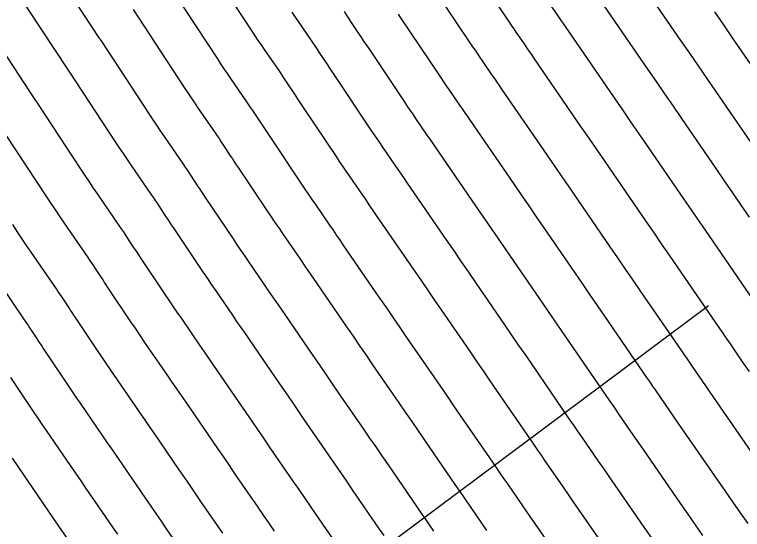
# Model space of a CAD drawing. Extents: x 954385 to 988206, y 1868364 to 1924553.
# Drawn here: x 956159.63 to 956209.46, y 1922703.64 to 1922738.85 of the extents above; entities that cross this region are included whole.
import ezdxf

# ---------------------------------------------------------------- set-up
doc = ezdxf.new("R2010")
doc.units = 0
for name, color, linetype in [('26', 7, 'Continuous'), ('6', 7, 'Continuous'), ('7', 7, 'Continuous')]:
    doc.layers.add(name, color=color, linetype=linetype)

msp = doc.modelspace()

# ---------------------------------------------------------------- linework, layer by layer
at = {"layer": '26'}
msp.add_lwpolyline([(956207.131, 1922718.928), (956167.059, 1922689.057), (956169.432, 1922694.567), (956167.059, 1922689.057), (956173.018, 1922689.757)], dxfattribs=at)
at = {"layer": '6'}
for points in [[(956210.051, 1922730.098), (956207.64, 1922733.606), (956207.043, 1922734.474), (956206.446, 1922735.342), (956205.848, 1922736.211), (956205.251, 1922737.079), (956201.647, 1922742.323)], [(956167.739, 1922739.193), (956171.197, 1922733.936), (956171.435, 1922733.576), (956171.675, 1922733.217), (956171.917, 1922732.859), (956172.161, 1922732.503), (956173.36, 1922730.76), (956173.494, 1922730.564), (956173.627, 1922730.367), (956173.758, 1922730.17), (956173.889, 1922729.973), (956174.411, 1922729.18), (956174.541, 1922728.982), (956174.672, 1922728.784), (956174.804, 1922728.587), (956174.936, 1922728.39), (956176.949, 1922725.386), (956177.201, 1922725.011), (956177.455, 1922724.636), (956177.71, 1922724.262), (956177.966, 1922723.888), (956178.992, 1922722.396), (956179.248, 1922722.023), (956179.505, 1922721.65), (956179.761, 1922721.277), (956180.018, 1922720.904), (956182.355, 1922717.503), (956182.801, 1922716.855), (956183.248, 1922716.206), (956183.694, 1922715.557), (956184.14, 1922714.908), (956185.942, 1922712.288), (956186.379, 1922711.652), (956186.816, 1922711.016), (956187.254, 1922710.38), (956187.691, 1922709.744), (956189.774, 1922706.715), (956190.045, 1922706.321), (956190.316, 1922705.927), (956190.587, 1922705.534), (956190.859, 1922705.14), (956191.946, 1922703.567)], [(956209.844, 1922704.038), (956209.324, 1922704.778), (956208.806, 1922705.518), (956208.29, 1922706.26), (956207.775, 1922707.003), (956205.089, 1922710.892), (956204.495, 1922711.751), (956203.506, 1922713.183), (956203.308, 1922713.469), (956203.111, 1922713.756), (956202.913, 1922714.042), (956202.716, 1922714.329), (956200.042, 1922718.218), (956199.531, 1922718.962), (956199.019, 1922719.706), (956198.508, 1922720.45), (956197.997, 1922721.193), (956195.89, 1922724.257), (956195.368, 1922725.016), (956194.847, 1922725.774), (956194.325, 1922726.533), (956193.803, 1922727.291), (956190.832, 1922731.613), (956190.651, 1922731.876), (956190.471, 1922732.14), (956190.29, 1922732.403), (956190.109, 1922732.666), (956189.385, 1922733.718), (956189.204, 1922733.982), (956189.025, 1922734.246), (956188.846, 1922734.51), (956188.667, 1922734.775), (956186.077, 1922738.64), (956185.922, 1922738.871)], [(956173.887, 1922703.383), (956172.39, 1922705.56), (956172.019, 1922706.099), (956171.649, 1922706.638), (956171.278, 1922707.177), (956170.907, 1922707.716), (956169.203, 1922710.194), (956168.871, 1922710.677), (956168.539, 1922711.16), (956168.207, 1922711.643), (956167.875, 1922712.126), (956166.47, 1922714.17), (956166.177, 1922714.597), (956165.885, 1922715.025), (956165.595, 1922715.455), (956165.306, 1922715.884), (956163.794, 1922718.139), (956163.685, 1922718.303), (956163.576, 1922718.467), (956163.467, 1922718.631), (956163.359, 1922718.795), (956162.926, 1922719.452), (956162.818, 1922719.616), (956162.709, 1922719.78), (956162.598, 1922719.943), (956162.487, 1922720.105), (956160.774, 1922722.597), (956160.452, 1922723.067), (956160.133, 1922723.538), (956159.816, 1922724.012), (956159.502, 1922724.487)]]:
    msp.add_lwpolyline(points, dxfattribs=at)
at = {"layer": '7'}
for points in [[(956172.082, 1922743.482), (956175.875, 1922737.716), (956176.082, 1922737.401), (956176.292, 1922737.088), (956176.503, 1922736.776), (956176.715, 1922736.466), (956177.709, 1922735.021), (956177.852, 1922734.812), (956177.994, 1922734.602), (956178.135, 1922734.392), (956178.274, 1922734.181), (956178.831, 1922733.334), (956178.971, 1922733.123), (956179.111, 1922732.911), (956179.251, 1922732.701), (956179.392, 1922732.49), (956181.636, 1922729.142), (956181.859, 1922728.811), (956182.083, 1922728.48), (956182.308, 1922728.15), (956182.533, 1922727.82), (956183.439, 1922726.504), (956183.665, 1922726.175), (956183.891, 1922725.846), (956184.117, 1922725.517), (956184.344, 1922725.188), (956186.935, 1922721.419), (956187.411, 1922720.726), (956187.887, 1922720.033), (956188.363, 1922719.34), (956188.84, 1922718.648), (956190.764, 1922715.85), (956191.231, 1922715.171), (956191.698, 1922714.492), (956192.165, 1922713.813), (956192.632, 1922713.133), (956194.951, 1922709.761), (956195.192, 1922709.41), (956195.434, 1922709.059), (956195.676, 1922708.708), (956195.918, 1922708.357), (956197.129, 1922706.605), (956197.613, 1922705.903), (956197.855, 1922705.553), (956200.187, 1922702.177)], [(956188.329, 1922703.532), (956188.043, 1922703.947), (956187.757, 1922704.361), (956187.471, 1922704.777), (956187.185, 1922705.192), (956185.221, 1922708.049), (956184.798, 1922708.663), (956184.376, 1922709.278), (956183.953, 1922709.892), (956183.531, 1922710.507), (956181.79, 1922713.039), (956181.359, 1922713.665), (956180.928, 1922714.292), (956180.497, 1922714.919), (956180.066, 1922715.546), (956177.855, 1922718.762), (956177.583, 1922719.157), (956177.312, 1922719.552), (956177.04, 1922719.947), (956176.769, 1922720.342), (956175.682, 1922721.922), (956175.411, 1922722.318), (956175.141, 1922722.714), (956174.873, 1922723.111), (956174.605, 1922723.509), (956172.707, 1922726.34), (956172.58, 1922726.53), (956172.453, 1922726.721), (956172.327, 1922726.912), (956172.2, 1922727.103), (956171.697, 1922727.868), (956171.57, 1922728.06), (956171.443, 1922728.25), (956171.315, 1922728.44), (956171.185, 1922728.629), (956169.883, 1922730.522), (956169.624, 1922730.901), (956169.367, 1922731.281), (956169.111, 1922731.663), (956168.858, 1922732.046), (956165.568, 1922737.049), (956165.556, 1922737.066), (956165.545, 1922737.083), (956165.533, 1922737.101), (956165.522, 1922737.118), (956165.475, 1922737.186), (956165.463, 1922737.204), (956165.452, 1922737.221), (956165.44, 1922737.238), (956165.429, 1922737.256), (956161.691, 1922742.937)], [(956190.533, 1922742.74), (956193.355, 1922738.531), (956193.503, 1922738.31), (956193.652, 1922738.09), (956193.802, 1922737.87), (956193.952, 1922737.651), (956194.555, 1922736.774), (956194.706, 1922736.555), (956194.857, 1922736.335), (956195.007, 1922736.116), (956195.158, 1922735.897), (956198.383, 1922731.206), (956198.934, 1922730.404), (956199.486, 1922729.601), (956200.038, 1922728.799), (956200.59, 1922727.997), (956202.819, 1922724.755), (956203.36, 1922723.969), (956203.901, 1922723.182), (956204.442, 1922722.395), (956204.983, 1922721.608), (956207.893, 1922717.375), (956208.061, 1922717.131), (956208.229, 1922716.887), (956208.397, 1922716.644), (956208.565, 1922716.4), (956209.406, 1922715.182), (956209.911, 1922714.451)], [(956197.658, 1922700.569), (956195.444, 1922703.773), (956194.93, 1922704.517), (956194.416, 1922705.261), (956193.388, 1922706.749), (956193.131, 1922707.121), (956192.875, 1922707.493), (956192.618, 1922707.865), (956192.362, 1922708.238), (956190.161, 1922711.439), (956189.709, 1922712.096), (956189.257, 1922712.754), (956188.805, 1922713.411), (956188.353, 1922714.069), (956186.49, 1922716.778), (956186.029, 1922717.449), (956185.567, 1922718.12), (956185.106, 1922718.79), (956184.645, 1922719.461), (956182.181, 1922723.046), (956181.939, 1922723.397), (956181.698, 1922723.748), (956181.457, 1922724.099), (956181.215, 1922724.45), (956180.25, 1922725.854), (956180.009, 1922726.206), (956179.769, 1922726.558), (956179.53, 1922726.911), (956179.292, 1922727.264), (956177.164, 1922730.44), (956177.028, 1922730.644), (956176.892, 1922730.848), (956176.756, 1922731.052), (956176.621, 1922731.257), (956176.082, 1922732.077), (956175.947, 1922732.281), (956175.81, 1922732.485), (956175.673, 1922732.688), (956175.534, 1922732.89), (956174.438, 1922734.484), (956174.21, 1922734.818), (956173.983, 1922735.153), (956173.759, 1922735.489), (956173.536, 1922735.826), (956169.911, 1922741.338)], [(956159.691, 1922740.531), (956163.248, 1922735.125), (956163.26, 1922735.106), (956163.272, 1922735.088), (956163.285, 1922735.069), (956163.297, 1922735.051), (956163.347, 1922734.978), (956163.36, 1922734.959), (956163.372, 1922734.941), (956163.384, 1922734.923), (956163.396, 1922734.904), (956166.519, 1922730.156), (956166.788, 1922729.75), (956167.058, 1922729.346), (956167.331, 1922728.942), (956167.606, 1922728.54), (956169.011, 1922726.498), (956169.136, 1922726.315), (956169.259, 1922726.132), (956169.382, 1922725.949), (956169.504, 1922725.764), (956169.99, 1922725.026), (956170.112, 1922724.842), (956170.234, 1922724.657), (956170.356, 1922724.473), (956170.479, 1922724.29), (956172.261, 1922721.631), (956172.544, 1922721.211), (956172.827, 1922720.792), (956173.112, 1922720.373), (956173.398, 1922719.956), (956174.545, 1922718.288), (956174.832, 1922717.871), (956175.119, 1922717.454), (956175.405, 1922717.037), (956175.692, 1922716.62), (956177.776, 1922713.588), (956178.192, 1922712.983), (956178.608, 1922712.379), (956179.024, 1922711.774), (956179.44, 1922711.169), (956181.12, 1922708.726), (956181.527, 1922708.133), (956181.935, 1922707.54), (956182.343, 1922706.947), (956182.751, 1922706.354), (956184.597, 1922703.669), (956184.897, 1922703.232)], [(956210.305, 1922708.612), (956207.5, 1922712.672), (956206.951, 1922713.467), (956206.036, 1922714.791), (956205.853, 1922715.056), (956205.67, 1922715.322), (956205.487, 1922715.587), (956205.305, 1922715.852), (956202.512, 1922719.913), (956201.986, 1922720.678), (956201.46, 1922721.444), (956200.934, 1922722.209), (956200.408, 1922722.974), (956198.24, 1922726.127), (956197.703, 1922726.907), (956197.166, 1922727.688), (956196.63, 1922728.468), (956196.093, 1922729.249), (956192.995, 1922733.755), (956192.829, 1922733.996), (956192.664, 1922734.237), (956192.498, 1922734.479), (956192.332, 1922734.72), (956191.669, 1922735.685), (956191.503, 1922735.926), (956191.338, 1922736.168), (956191.174, 1922736.41), (956191.011, 1922736.653), (956188.305, 1922740.69)], [(956199.484, 1922740.181), (956202.962, 1922735.122), (956203.544, 1922734.275), (956204.126, 1922733.429), (956204.708, 1922732.582), (956205.29, 1922731.736), (956207.64, 1922728.317), (956208.211, 1922727.488), (956208.782, 1922726.658), (956209.352, 1922725.828), (956209.923, 1922724.998)], [(956196.236, 1922739.617), (956196.779, 1922738.828), (956196.914, 1922738.631), (956197.05, 1922738.433), (956197.185, 1922738.236), (956197.321, 1922738.039), (956200.672, 1922733.164), (956201.239, 1922732.34), (956201.806, 1922731.515), (956202.373, 1922730.691), (956202.94, 1922729.866), (956205.23, 1922726.536), (956205.785, 1922725.728), (956206.341, 1922724.92), (956206.897, 1922724.111), (956207.453, 1922723.303), (956210.482, 1922718.898)], [(956178.6, 1922739.024), (956178.796, 1922738.735), (956178.993, 1922738.447), (956179.883, 1922737.152), (956180.031, 1922736.936), (956180.177, 1922736.72), (956180.323, 1922736.503), (956180.467, 1922736.285), (956181.042, 1922735.411), (956181.186, 1922735.193), (956181.33, 1922734.975), (956181.475, 1922734.757), (956181.62, 1922734.54), (956183.98, 1922731.02), (956184.188, 1922730.71), (956184.397, 1922730.402), (956184.607, 1922730.094), (956184.817, 1922729.786), (956185.662, 1922728.558), (956185.873, 1922728.251), (956186.084, 1922727.944), (956186.295, 1922727.637), (956186.507, 1922727.329), (956189.224, 1922723.376), (956189.716, 1922722.662), (956190.207, 1922721.947), (956190.698, 1922721.232), (956191.19, 1922720.518), (956193.175, 1922717.631), (956193.656, 1922716.93), (956194.138, 1922716.23), (956194.62, 1922715.529), (956195.102, 1922714.828), (956197.539, 1922711.283), (956197.766, 1922710.954), (956197.993, 1922710.624), (956198.22, 1922710.295), (956198.447, 1922709.966), (956199.584, 1922708.32), (956200.039, 1922707.662), (956200.266, 1922707.333), (956202.716, 1922703.786), (956203.201, 1922703.086)], [(956206.75, 1922703.233), (956206.247, 1922703.952), (956205.746, 1922704.673), (956205.246, 1922705.395), (956202.678, 1922709.112), (956202.252, 1922709.728), (956201.827, 1922710.343), (956200.977, 1922711.574), (956200.764, 1922711.882), (956200.552, 1922712.19), (956200.34, 1922712.498), (956200.128, 1922712.806), (956197.572, 1922716.523), (956197.075, 1922717.246), (956196.579, 1922717.968), (956196.082, 1922718.69), (956195.586, 1922719.412), (956193.54, 1922722.387), (956193.033, 1922723.124), (956192.527, 1922723.86), (956192.02, 1922724.597), (956191.514, 1922725.334), (956188.669, 1922729.471), (956188.473, 1922729.756), (956188.277, 1922730.042), (956188.081, 1922730.327), (956187.885, 1922730.612), (956187.101, 1922731.752), (956186.905, 1922732.038), (956186.711, 1922732.324), (956186.517, 1922732.61), (956186.324, 1922732.898), (956183.849, 1922736.59), (956183.699, 1922736.814), (956183.549, 1922737.039), (956183.401, 1922737.263), (956183.252, 1922737.488), (956182.66, 1922738.389), (956182.511, 1922738.613), (956182.361, 1922738.837), (956182.21, 1922739.061)], [(956207.541, 1922739.037), (956208.153, 1922738.146), (956208.765, 1922737.256), (956209.377, 1922736.366), (956209.99, 1922735.475)], [(956182.008, 1922702.146), (956180.281, 1922704.659), (956179.888, 1922705.23), (956179.495, 1922705.802), (956179.102, 1922706.373), (956178.709, 1922706.945), (956177.09, 1922709.299), (956176.689, 1922709.882), (956176.288, 1922710.465), (956175.887, 1922711.048), (956175.487, 1922711.631), (956173.529, 1922714.478), (956173.227, 1922714.917), (956172.925, 1922715.356), (956172.624, 1922715.795), (956172.322, 1922716.234), (956171.115, 1922717.99), (956170.813, 1922718.429), (956170.513, 1922718.87), (956170.215, 1922719.311), (956169.918, 1922719.753), (956168.251, 1922722.24), (956168.133, 1922722.416), (956168.015, 1922722.594), (956167.897, 1922722.771), (956167.78, 1922722.949), (956167.312, 1922723.66), (956167.194, 1922723.838), (956167.076, 1922724.015), (956166.956, 1922724.191), (956166.836, 1922724.367), (956165.328, 1922726.559), (956165.038, 1922726.984), (956164.75, 1922727.41), (956164.464, 1922727.837), (956164.18, 1922728.266), (956161.225, 1922732.76), (956161.212, 1922732.779), (956161.199, 1922732.799), (956161.186, 1922732.818), (956161.173, 1922732.838), (956161.12, 1922732.916), (956161.106, 1922732.935), (956161.093, 1922732.955), (956161.08, 1922732.974), (956161.067, 1922732.994), (956157.692, 1922738.125)], [(956177.432, 1922703.514), (956177.054, 1922704.064), (956176.676, 1922704.614), (956176.298, 1922705.164), (956174.74, 1922707.429), (956174.354, 1922707.99), (956173.968, 1922708.551), (956173.583, 1922709.112), (956173.197, 1922709.673), (956171.366, 1922712.336), (956171.049, 1922712.797), (956170.732, 1922713.258), (956170.415, 1922713.719), (956170.098, 1922714.18), (956168.808, 1922716.057), (956168.503, 1922716.502), (956168.199, 1922716.948), (956167.897, 1922717.394), (956167.596, 1922717.842), (956166.023, 1922720.189), (956165.909, 1922720.36), (956165.795, 1922720.53), (956165.682, 1922720.701), (956165.569, 1922720.872), (956165.119, 1922721.556), (956165.006, 1922721.727), (956164.892, 1922721.897), (956164.777, 1922722.067), (956164.662, 1922722.236), (956163.051, 1922724.578), (956162.745, 1922725.025), (956162.441, 1922725.474), (956162.14, 1922725.925), (956161.841, 1922726.377), (956159.053, 1922730.615)], [(956171.476, 1922701.602), (956170.04, 1922703.69), (956169.684, 1922704.207), (956169.329, 1922704.724), (956168.973, 1922705.241), (956168.618, 1922705.758), (956167.04, 1922708.053), (956166.693, 1922708.558), (956166.346, 1922709.062), (956165.999, 1922709.567), (956165.652, 1922710.072), (956164.132, 1922712.283), (956163.851, 1922712.693), (956163.571, 1922713.103), (956163.293, 1922713.515), (956163.016, 1922713.927), (956161.566, 1922716.089), (956161.461, 1922716.246), (956161.357, 1922716.403), (956161.253, 1922716.56), (956161.149, 1922716.718), (956160.734, 1922717.348), (956160.63, 1922717.506), (956160.525, 1922717.662), (956160.419, 1922717.819), (956160.313, 1922717.974), (956158.496, 1922720.615)], [(956159.338, 1922714.039), (956160.725, 1922711.969), (956160.991, 1922711.575), (956161.257, 1922711.181), (956161.525, 1922710.788), (956161.794, 1922710.396), (956163.439, 1922708.003), (956163.796, 1922707.484), (956164.153, 1922706.965), (956164.51, 1922706.445), (956164.867, 1922705.926), (956166.328, 1922703.8), (956166.669, 1922703.305)], [(956159.455, 1922708.509), (956161.277, 1922705.859), (956161.619, 1922705.363), (956161.96, 1922704.867), (956162.301, 1922704.37), (956162.642, 1922703.874), (956164.039, 1922701.843)]]:
    msp.add_lwpolyline(points, dxfattribs=at)

doc.saveas('drawing.dxf')
